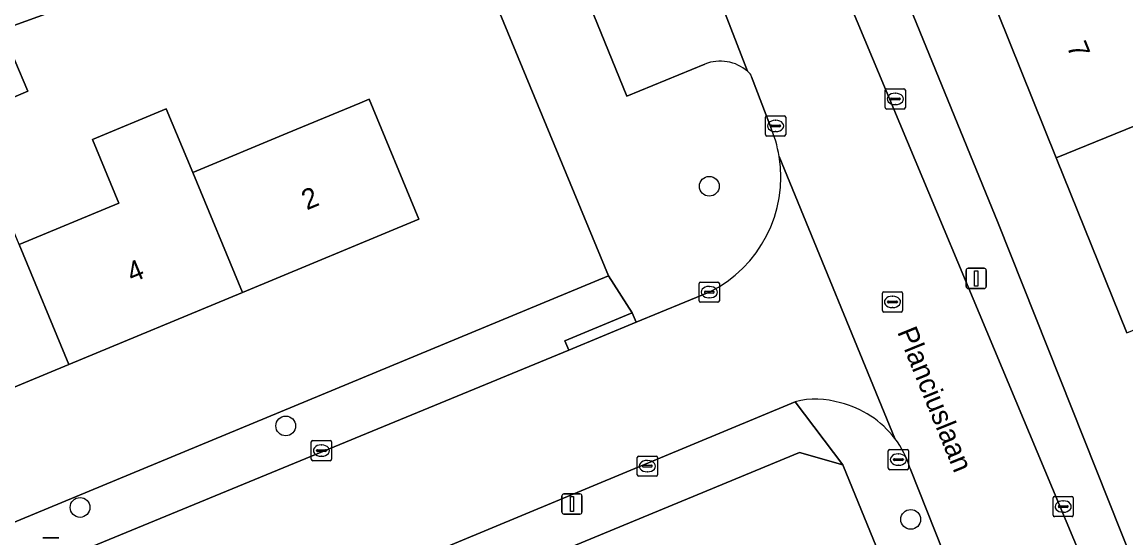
# Model space of a CAD drawing. Extents: x 162989 to 165008, y 383432 to 384338.
# Drawn here: x 163944.5 to 163999, y 383932.8 to 383958.3 of the extents above; entities that cross this region are included whole.
import ezdxf

# ---------------------------------------------------------------- set-up
doc = ezdxf.new("R2010")
doc.units = 0
for name, color, linetype in [('IMGEO_Boom', 7, 'Continuous'), ('IMGEO_Erf', 7, 'Continuous'), ('IMGEO_Kolk', 7, 'Continuous'), ('IMGEO_Lichtmast', 7, 'Continuous'), ('IMGEO_Openbare_ruimte_label', 7, 'Continuous'), ('IMGEO_Pand', 7, 'Continuous'), ('IMGEO_Pand_nummerreeks', 7, 'Continuous'), ('IMGEO_Parkeervlak_open', 7, 'Continuous'), ('IMGEO_Rijbaan_lokaal_open', 7, 'Continuous'), ('IMGEO_Rioolput', 7, 'Continuous'), ('IMGEO_Voetpad_open', 7, 'Continuous')]:
    doc.layers.add(name, color=color, linetype=linetype)

msp = doc.modelspace()

# ---------------------------------------------------------------- linework, layer by layer
at = {"layer": 'IMGEO_Boom'}
for centre in [(163978.454, 383950.22), (163957.533, 383938.38), (163947.375, 383934.353), (163988.4, 383933.763)]:
    msp.add_circle(centre, 0.489, dxfattribs=at)
at = {"layer": 'IMGEO_Erf'}
for points in [[(164010.946, 383957.486), (164008.471, 383963.556), (164005.594, 383962.354), (164004.521, 383965.043), (164004.335, 383965.509), (164003.268, 383968.063), (164003.313, 383968.081), (164006.143, 383969.263), (164002.248, 383978.813), (163983.442, 383971.144), (163992.717, 383948.402), (164000, 383930.097), (164014.027, 383895.881)], [(163919.451, 383923.393), (163973.469, 383945.794), (163967.521, 383960.227), (163966, 383963.919), (163965.077, 383966.272), (163959.293, 383963.812), (163958.135, 383963.346), (163959.244, 383960.56), (163956.474, 383959.459), (163955.366, 383962.246), (163943.505, 383957.955), (163944.802, 383954.917), (163941.94, 383953.696)], [(163999.069, 383942.984), (163995.592, 383951.626), (163992.125, 383960.244)], [(163944.361, 383947.342), (163949.293, 383949.389), (163947.987, 383952.532), (163951.635, 383954.046), (163952.942, 383950.9), (163957.611, 383952.839), (163961.194, 383954.327), (163961.655, 383954.518), (163964.113, 383948.598), (163955.401, 383944.98), (163946.821, 383941.418), (163938.242, 383937.855)], [(163990.031, 383924.252), (163985.056, 383936.458), (163982.902, 383937.067), (163965.841, 383930.006)]]:
    msp.add_lwpolyline(points, dxfattribs=at)
at = {"layer": 'IMGEO_Kolk'}
for p, q in [((163987.14, 383954.11), (163987.14, 383954.962)), ((163987.215, 383955.036), (163988.067, 383955.036)), ((163987.628, 383954.816), (163987.653, 383954.816)), ((163988.141, 383954.962), (163988.141, 383954.11)), ((163987.399, 383954.53), (163987.399, 383954.542)), ((163987.837, 383954.493), (163987.439, 383954.493)), ((163987.442, 383954.579), (163987.84, 383954.579)), ((163987.651, 383954.256), (163987.626, 383954.256)), ((163987.883, 383954.542), (163987.883, 383954.53)), ((163981.301, 383953.7), (163982.153, 383953.7)), ((163988.067, 383954.036), (163987.215, 383954.036)), ((163981.226, 383952.774), (163981.226, 383953.626)), ((163981.485, 383953.194), (163981.485, 383953.206)), ((163981.923, 383953.157), (163981.525, 383953.157)), ((163981.528, 383953.243), (163981.926, 383953.243)), ((163981.714, 383953.48), (163981.739, 383953.48)), ((163981.969, 383953.206), (163981.969, 383953.194)), ((163982.227, 383953.626), (163982.227, 383952.774)), ((163982.153, 383952.7), (163981.301, 383952.7)), ((163981.737, 383952.92), (163981.712, 383952.92)), ((163978.027, 383945.49), (163978.879, 383945.49)), ((163977.952, 383944.564), (163977.952, 383945.416)), ((163978.211, 383944.984), (163978.211, 383944.996)), ((163978.649, 383944.947), (163978.251, 383944.947)), ((163978.254, 383945.033), (163978.652, 383945.033)), ((163978.44, 383945.27), (163978.465, 383945.27)), ((163978.695, 383944.996), (163978.695, 383944.984)), ((163978.953, 383945.416), (163978.953, 383944.564)), ((163978.879, 383944.49), (163978.027, 383944.49)), ((163978.463, 383944.71), (163978.438, 383944.71)), ((163958.797, 383936.738), (163958.797, 383937.59)), ((163958.872, 383937.664), (163959.724, 383937.664)), ((163959.285, 383937.444), (163959.31, 383937.444)), ((163959.798, 383937.59), (163959.798, 383936.738)), ((163959.056, 383937.158), (163959.056, 383937.17)), ((163959.494, 383937.121), (163959.096, 383937.121)), ((163959.099, 383937.207), (163959.497, 383937.207)), ((163959.308, 383936.884), (163959.283, 383936.884)), ((163959.54, 383937.17), (163959.54, 383937.158)), ((163974.895, 383935.968), (163974.895, 383936.82)), ((163974.97, 383936.894), (163975.822, 383936.894)), ((163975.896, 383936.82), (163975.896, 383935.968)), ((163987.294, 383936.292), (163987.294, 383937.144)), ((163987.369, 383937.218), (163988.221, 383937.218)), ((163987.596, 383936.761), (163987.994, 383936.761)), ((163987.782, 383936.998), (163987.807, 383936.998)), ((163988.295, 383937.144), (163988.295, 383936.292)), ((163959.724, 383936.664), (163958.872, 383936.664)), ((163975.154, 383936.388), (163975.154, 383936.4)), ((163975.592, 383936.351), (163975.194, 383936.351)), ((163975.197, 383936.437), (163975.595, 383936.437)), ((163975.383, 383936.674), (163975.408, 383936.674)), ((163975.638, 383936.4), (163975.638, 383936.388)), ((163988.221, 383936.218), (163987.369, 383936.218)), ((163987.553, 383936.712), (163987.553, 383936.724)), ((163987.991, 383936.675), (163987.593, 383936.675)), ((163987.805, 383936.438), (163987.78, 383936.438)), ((163988.037, 383936.724), (163988.037, 383936.712)), ((163975.822, 383935.894), (163974.97, 383935.894)), ((163975.406, 383936.114), (163975.381, 383936.114)), ((163995.431, 383933.972), (163995.431, 383934.824)), ((163995.506, 383934.898), (163996.358, 383934.898)), ((163995.919, 383934.678), (163995.944, 383934.678)), ((163996.432, 383934.824), (163996.432, 383933.972)), ((163995.69, 383934.392), (163995.69, 383934.404)), ((163996.128, 383934.355), (163995.73, 383934.355)), ((163995.733, 383934.441), (163996.131, 383934.441)), ((163995.942, 383934.118), (163995.917, 383934.118)), ((163996.174, 383934.404), (163996.174, 383934.392)), ((163996.358, 383933.898), (163995.506, 383933.898))]:
    msp.add_line(p, q, dxfattribs=at)
for points in [[(163987.14, 383954.11), (163987.14, 383954.962)], [(163987.215, 383955.036), (163988.067, 383955.036)], [(163988.141, 383954.962), (163988.141, 383954.11)], [(163981.301, 383953.7), (163982.153, 383953.7)], [(163988.067, 383954.036), (163987.215, 383954.036)], [(163981.226, 383952.774), (163981.226, 383953.626)], [(163982.227, 383953.626), (163982.227, 383952.774)], [(163982.153, 383952.7), (163981.301, 383952.7)], [(163978.027, 383945.49), (163978.879, 383945.49)], [(163977.952, 383944.564), (163977.952, 383945.416)], [(163978.953, 383945.416), (163978.953, 383944.564)], [(163978.879, 383944.49), (163978.027, 383944.49)], [(163958.797, 383936.738), (163958.797, 383937.59)], [(163958.872, 383937.664), (163959.724, 383937.664)], [(163959.798, 383937.59), (163959.798, 383936.738)], [(163974.895, 383935.968), (163974.895, 383936.82)], [(163974.97, 383936.894), (163975.822, 383936.894)], [(163975.896, 383936.82), (163975.896, 383935.968)], [(163987.294, 383936.292), (163987.294, 383937.144)], [(163987.369, 383937.218), (163988.221, 383937.218)], [(163988.295, 383937.144), (163988.295, 383936.292)], [(163959.724, 383936.664), (163958.872, 383936.664)], [(163988.221, 383936.218), (163987.369, 383936.218)], [(163975.822, 383935.894), (163974.97, 383935.894)], [(163995.431, 383933.972), (163995.431, 383934.824)], [(163995.506, 383934.898), (163996.358, 383934.898)], [(163996.432, 383934.824), (163996.432, 383933.972)], [(163996.358, 383933.898), (163995.506, 383933.898)]]:
    msp.add_lwpolyline(points, dxfattribs=at)
for centre, radius, start, end in [((163987.217, 383954.96), 0.0765, 91.552, 178.448), ((163987.217, 383954.96), 0.0765, 91.552, 178.448), ((163988.065, 383954.96), 0.0765, 1.552, 88.448), ((163988.065, 383954.96), 0.0765, 1.552, 88.448), ((163987.439, 383954.539), 0.0403, 85.8775, 175.7526), ((163987.436, 383954.529), 0.0366, 178.938, 274.7102), ((163987.84, 383954.536), 0.043, 264.8664, 352.4533), ((163987.844, 383954.541), 0.0386, 1.7309, 96.639), ((163981.303, 383953.624), 0.0765, 91.552, 178.448), ((163981.303, 383953.624), 0.0765, 91.552, 178.448), ((163982.151, 383953.624), 0.0765, 1.552, 88.448), ((163982.151, 383953.624), 0.0765, 1.552, 88.448), ((163987.217, 383954.112), 0.0765, 181.552, 268.448), ((163987.217, 383954.112), 0.0765, 181.552, 268.448), ((163988.065, 383954.112), 0.0765, 271.552, 358.448), ((163988.065, 383954.112), 0.0765, 271.552, 358.448), ((163981.525, 383953.203), 0.0403, 85.8775, 175.7526), ((163981.522, 383953.193), 0.0366, 178.938, 274.7102), ((163981.926, 383953.2), 0.043, 264.8664, 352.4533), ((163981.93, 383953.205), 0.0386, 1.7309, 96.639), ((163981.303, 383952.776), 0.0765, 181.552, 268.448), ((163981.303, 383952.776), 0.0765, 181.552, 268.448), ((163982.151, 383952.776), 0.0765, 271.552, 358.448), ((163982.151, 383952.776), 0.0765, 271.552, 358.448), ((163978.029, 383945.414), 0.0765, 91.552, 178.448), ((163978.029, 383945.414), 0.0765, 91.552, 178.448), ((163978.877, 383945.414), 0.0765, 1.552, 88.448), ((163978.877, 383945.414), 0.0765, 1.552, 88.448), ((163978.251, 383944.993), 0.0403, 85.8775, 175.7526), ((163978.248, 383944.983), 0.0366, 178.938, 274.7102), ((163978.652, 383944.99), 0.043, 264.8664, 352.4533), ((163978.656, 383944.995), 0.0386, 1.7309, 96.639), ((163978.029, 383944.566), 0.0765, 181.552, 268.448), ((163978.029, 383944.566), 0.0765, 181.552, 268.448), ((163978.877, 383944.566), 0.0765, 271.552, 358.448), ((163978.877, 383944.566), 0.0765, 271.552, 358.448), ((163958.874, 383937.588), 0.0765, 91.552, 178.448), ((163958.874, 383937.588), 0.0765, 91.552, 178.448), ((163959.722, 383937.588), 0.0765, 1.552, 88.448), ((163959.722, 383937.588), 0.0765, 1.552, 88.448), ((163958.874, 383936.74), 0.0765, 181.552, 268.448), ((163958.874, 383936.74), 0.0765, 181.552, 268.448), ((163959.096, 383937.167), 0.0403, 85.8775, 175.7526), ((163959.093, 383937.157), 0.0366, 178.938, 274.7102), ((163959.497, 383937.164), 0.043, 264.8664, 352.4533), ((163959.501, 383937.169), 0.0386, 1.7309, 96.639), ((163959.722, 383936.74), 0.0765, 271.552, 358.448), ((163959.722, 383936.74), 0.0765, 271.552, 358.448), ((163974.972, 383936.818), 0.0765, 91.552, 178.448), ((163974.972, 383936.818), 0.0765, 91.552, 178.448), ((163975.82, 383936.818), 0.0765, 1.552, 88.448), ((163975.82, 383936.818), 0.0765, 1.552, 88.448), ((163987.371, 383937.142), 0.0765, 91.552, 178.448), ((163987.371, 383937.142), 0.0765, 91.552, 178.448), ((163987.593, 383936.721), 0.0403, 85.8775, 175.7526), ((163987.998, 383936.723), 0.0386, 1.7309, 96.639), ((163988.219, 383937.142), 0.0765, 1.552, 88.448), ((163988.219, 383937.142), 0.0765, 1.552, 88.448), ((163975.194, 383936.397), 0.0403, 85.8775, 175.7526), ((163975.191, 383936.387), 0.0366, 178.938, 274.7102), ((163975.595, 383936.394), 0.043, 264.8664, 352.4533), ((163975.599, 383936.399), 0.0386, 1.7309, 96.639), ((163987.371, 383936.294), 0.0765, 181.552, 268.448), ((163987.371, 383936.294), 0.0765, 181.552, 268.448), ((163987.59, 383936.711), 0.0366, 178.938, 274.7102), ((163987.994, 383936.718), 0.043, 264.8664, 352.4533), ((163988.219, 383936.294), 0.0765, 271.552, 358.448), ((163988.219, 383936.294), 0.0765, 271.552, 358.448), ((163974.972, 383935.97), 0.0765, 181.552, 268.448), ((163974.972, 383935.97), 0.0765, 181.552, 268.448), ((163975.82, 383935.97), 0.0765, 271.552, 358.448), ((163975.82, 383935.97), 0.0765, 271.552, 358.448), ((163995.508, 383934.822), 0.0765, 91.552, 178.448), ((163995.508, 383934.822), 0.0765, 91.552, 178.448), ((163996.356, 383934.822), 0.0765, 1.552, 88.448), ((163996.356, 383934.822), 0.0765, 1.552, 88.448), ((163995.73, 383934.401), 0.0403, 85.8775, 175.7526), ((163995.727, 383934.391), 0.0366, 178.938, 274.7102), ((163996.131, 383934.398), 0.043, 264.8664, 352.4533), ((163996.135, 383934.403), 0.0386, 1.7309, 96.639), ((163995.508, 383933.974), 0.0765, 181.552, 268.448), ((163995.508, 383933.974), 0.0765, 181.552, 268.448), ((163996.356, 383933.974), 0.0765, 271.552, 358.448), ((163996.356, 383933.974), 0.0765, 271.552, 358.448)]:
    msp.add_arc(centre, radius, start, end, dxfattribs=at)
for centre, major_axis, ratio, start_param, end_param in [((163987.627, 383954.536), (-0.387, 0.002), 0.722429, 4.712389, 7.853982), ((163987.652, 383954.536), (-0.39, 0.002), 0.717154, 1.570796, 4.712389), ((163981.713, 383953.2), (-0.387, 0.002), 0.722429, 4.712389, 7.853982), ((163981.738, 383953.2), (-0.39, 0.002), 0.717154, 1.570796, 4.712389), ((163978.439, 383944.99), (-0.387, 0.002), 0.722429, 4.712389, 7.853982), ((163978.464, 383944.99), (-0.39, 0.002), 0.717154, 1.570796, 4.712389), ((163959.284, 383937.164), (-0.387, 0.002), 0.722429, 4.712389, 7.853982), ((163959.309, 383937.164), (-0.39, 0.002), 0.717154, 1.570796, 4.712389), ((163987.781, 383936.718), (-0.387, 0.002), 0.722429, 4.712389, 7.853982), ((163987.806, 383936.718), (-0.39, 0.002), 0.717154, 1.570796, 4.712389), ((163975.382, 383936.394), (-0.387, 0.002), 0.722429, 4.712389, 7.853982), ((163975.407, 383936.394), (-0.39, 0.002), 0.717154, 1.570796, 4.712389), ((163995.918, 383934.398), (-0.387, 0.002), 0.722429, 4.712389, 7.853982), ((163995.943, 383934.398), (-0.39, 0.002), 0.717154, 1.570796, 4.712389)]:
    msp.add_ellipse(centre, major_axis=major_axis, ratio=ratio, start_param=start_param, end_param=end_param, dxfattribs=at)
at = {"layer": 'IMGEO_Lichtmast'}
for p, q in [((163991.14, 383945.267), (163991.14, 383946.067)), ((163991.14, 383946.067), (163991.14, 383945.267)), ((163991.24, 383946.167), (163992.03, 383946.167)), ((163992.03, 383946.167), (163991.24, 383946.167)), ((163992.13, 383946.067), (163992.13, 383945.267)), ((163992.13, 383945.267), (163992.13, 383946.067)), ((163992.03, 383945.167), (163991.24, 383945.167)), ((163991.24, 383945.167), (163992.03, 383945.167)), ((163971.176, 383934.123), (163971.176, 383934.923)), ((163971.176, 383934.923), (163971.176, 383934.123)), ((163971.276, 383935.023), (163972.066, 383935.023)), ((163972.066, 383935.023), (163971.276, 383935.023)), ((163972.166, 383934.923), (163972.166, 383934.123)), ((163972.166, 383934.123), (163972.166, 383934.923)), ((163972.066, 383934.023), (163971.276, 383934.023)), ((163971.276, 383934.023), (163972.066, 383934.023)), ((163945.534, 383932.848), (163946.324, 383932.848)), ((163946.324, 383932.848), (163945.534, 383932.848))]:
    msp.add_line(p, q, dxfattribs=at)
for points in [[(163991.56, 383946.042), (163991.71, 383946.042), (163991.71, 383945.292), (163991.56, 383945.292), (163991.56, 383946.042)], [(163971.596, 383934.898), (163971.746, 383934.898), (163971.746, 383934.148), (163971.596, 383934.148), (163971.596, 383934.898)]]:
    msp.add_lwpolyline(points, dxfattribs=at)
for centre, start, end in [((163991.24, 383946.067), 90, 180), ((163991.24, 383946.067), 90, 180), ((163992.03, 383946.067), 0, 90), ((163992.03, 383946.067), 360, 90), ((163991.24, 383945.267), 180, 270), ((163991.24, 383945.267), 180, 270), ((163992.03, 383945.267), 270, 0), ((163992.03, 383945.267), 270, 0), ((163971.276, 383934.923), 90, 180), ((163971.276, 383934.923), 90, 180), ((163972.066, 383934.923), 0, 90), ((163972.066, 383934.923), 360, 90), ((163971.276, 383934.123), 180, 270), ((163971.276, 383934.123), 180, 270), ((163972.066, 383934.123), 270, 0), ((163972.066, 383934.123), 270, 0)]:
    msp.add_arc(centre, 0.1, start, end, dxfattribs=at)
at = {"layer": 'IMGEO_Pand'}
for points in [[(163995.592, 383951.626), (164000, 383953.416), (164001.781, 383954.086), (164000, 383958.474), (163998.269, 383962.74), (163992.125, 383960.244)], [(163941.94, 383953.696), (163944.802, 383954.917), (163943.505, 383957.955), (163940.794, 383956.799)], [(163961.655, 383954.518), (163961.194, 383954.327), (163957.611, 383952.839), (163952.942, 383950.9), (163955.401, 383944.98), (163964.113, 383948.598)], [(163944.361, 383947.342), (163946.821, 383941.418), (163955.401, 383944.98), (163952.942, 383950.9), (163951.635, 383954.046), (163947.987, 383952.532), (163949.293, 383949.389)], [(164005.265, 383945.5), (164001.781, 383954.086), (164000, 383953.416), (163995.592, 383951.626), (163999.069, 383942.984), (164000, 383943.362)], [(163934.921, 383945.85), (163938.242, 383937.855), (163946.821, 383941.418), (163944.361, 383947.342), (163943.055, 383950.486), (163934.549, 383946.958)]]:
    msp.add_lwpolyline(points, close=True, dxfattribs=at)
at = {"layer": 'IMGEO_Parkeervlak_open'}
for points in [[(163975.594, 383968.151), (163969.852, 383965.809), (163974.384, 383954.668), (163978.235, 383956.26)], [(163980.343, 383955.902), (163975.594, 383968.151)]]:
    msp.add_lwpolyline(points, dxfattribs=at)
msp.add_arc((163978.991, 383954.324), 2.078, 49.4022, 111.3207, dxfattribs=at)
at = {"layer": 'IMGEO_Rijbaan_lokaal_open'}
for points in [[(163980.791, 383970.272), (163979.808, 383969.871), (163976.327, 383968.45), (163975.594, 383968.151), (163980.343, 383955.902)], [(163988.382, 383936.273), (164000, 383906.981), (164006.644, 383891.352), (164012.318, 383893.596), (164004.63, 383912.46), (164000, 383924.312), (163980.791, 383970.272)], [(163943.505, 383957.955), (163955.366, 383962.246), (163958.135, 383963.346), (163959.293, 383963.812), (163965.077, 383966.272), (163964.052, 383968.886), (163956.567, 383965.727), (163953.774, 383964.575), (163951.556, 383963.682), (163948.768, 383962.537), (163945.98, 383961.392), (163941.55, 383959.585)], [(163980.544, 383955.621), (163981.471, 383953.174)], [(163981.904, 383951.691), (163987.618, 383937.76)], [(163987.618, 383937.76), (163981.904, 383951.691)], [(163978.45, 383944.988), (163974.838, 383943.5), (163971.509, 383942.128), (163921.411, 383921.486), (163912.068, 383917.637), (163890.075, 383908.575), (163892.626, 383902.3), (163892.691, 383902.14), (163982.692, 383939.577)]]:
    msp.add_lwpolyline(points, dxfattribs=at)
for centre, radius, start, end in [((163980.121, 383955.531), 0.432, 12.0259, 59.1266), ((163975.676, 383950.677), 6.31, 9.2448, 23.3082), ((163975.654, 383950.67), 6.333, 296.2027, 9.2739), ((163983.705, 383935.599), 4.105, 72.6461, 104.2811), ((163983.804, 383934.86), 4.791, 37.2532, 76.4254), ((163983.783, 383934.85), 4.814, 17.1943, 37.1926)]:
    msp.add_arc(centre, radius, start, end, dxfattribs=at)
at = {"layer": 'IMGEO_Rioolput'}
for p, q in [((163987, 383944.081), (163987, 383944.933)), ((163987.075, 383945.007), (163987.927, 383945.007)), ((163988.001, 383944.933), (163988.001, 383944.081)), ((163987.259, 383944.501), (163987.259, 383944.513)), ((163987.697, 383944.464), (163987.299, 383944.464)), ((163987.302, 383944.55), (163987.7, 383944.55)), ((163987.488, 383944.787), (163987.513, 383944.787)), ((163987.743, 383944.513), (163987.743, 383944.501)), ((163987.927, 383944.007), (163987.075, 383944.007)), ((163987.511, 383944.227), (163987.486, 383944.227))]:
    msp.add_line(p, q, dxfattribs=at)
for points in [[(163987, 383944.081), (163987, 383944.933)], [(163987.075, 383945.007), (163987.927, 383945.007)], [(163988.001, 383944.933), (163988.001, 383944.081)], [(163987.927, 383944.007), (163987.075, 383944.007)]]:
    msp.add_lwpolyline(points, dxfattribs=at)
for centre, radius, start, end in [((163987.077, 383944.931), 0.0765, 91.552, 178.448), ((163987.077, 383944.931), 0.0765, 91.552, 178.448), ((163987.925, 383944.931), 0.0765, 1.552, 88.448), ((163987.925, 383944.931), 0.0765, 1.552, 88.448), ((163987.299, 383944.51), 0.0403, 85.8775, 175.7526), ((163987.296, 383944.5), 0.0366, 178.938, 274.7102), ((163987.7, 383944.507), 0.043, 264.8664, 352.4533), ((163987.704, 383944.512), 0.0386, 1.7309, 96.639), ((163987.077, 383944.083), 0.0765, 181.552, 268.448), ((163987.077, 383944.083), 0.0765, 181.552, 268.448), ((163987.925, 383944.083), 0.0765, 271.552, 358.448), ((163987.925, 383944.083), 0.0765, 271.552, 358.448)]:
    msp.add_arc(centre, radius, start, end, dxfattribs=at)
for centre, major_axis, ratio, start_param, end_param in [((163987.487, 383944.507), (-0.387, 0.002), 0.722429, 4.712389, 7.853982), ((163987.512, 383944.507), (-0.39, 0.002), 0.717154, 1.570796, 4.712389)]:
    msp.add_ellipse(centre, major_axis=major_axis, ratio=ratio, start_param=start_param, end_param=end_param, dxfattribs=at)
at = {"layer": 'IMGEO_Voetpad_open'}
for points in [[(163960.87, 383992.07), (163962.348, 383993.055), (163952.554, 383989.112), (163961.504, 383974.293), (163963.053, 383971.434), (163964.052, 383968.886), (163965.077, 383966.272), (163966, 383963.919), (163967.521, 383960.227), (163973.469, 383945.794), (163974.648, 383943.962), (163974.838, 383943.5), (163978.45, 383944.988)], [(163978.235, 383956.26), (163974.384, 383954.668), (163969.852, 383965.809), (163969.381, 383966.94), (163968.737, 383966.687), (163967.655, 383969.44), (163963.619, 383979.694), (163962.235, 383983.213)], [(163992.717, 383948.402), (163983.442, 383971.144), (163982.952, 383972.345), (163981.487, 383971.769), (163980.367, 383971.287), (163980.791, 383970.272), (164000, 383924.312), (164004.63, 383912.46), (164012.318, 383893.596), (164016.024, 383894.987)], [(163981.471, 383953.174), (163980.544, 383955.621)], [(164014.027, 383895.881), (164000, 383930.097), (163992.717, 383948.402)], [(163982.692, 383939.577), (163985.056, 383936.458), (163990.031, 383924.252), (163996.829, 383908.289), (164000, 383901.361), (164003.968, 383891.854)], [(164003.132, 383889.92), (164006.644, 383891.352), (164000, 383906.981), (163988.382, 383936.273)]]:
    msp.add_lwpolyline(points, dxfattribs=at)
for points in [[(163971.509, 383942.128), (163971.319, 383942.59), (163974.369, 383943.847), (163974.648, 383943.962), (163973.469, 383945.794), (163919.451, 383923.393), (163916.535, 383922.182), (163913.691, 383921.002), (163910.782, 383919.794), (163900.656, 383915.672), (163892.311, 383912.344), (163889.038, 383911.071), (163890.075, 383908.575), (163912.068, 383917.637), (163911.892, 383918.062), (163921.205, 383921.984), (163921.411, 383921.486)], [(163974.838, 383943.5), (163974.648, 383943.962), (163974.369, 383943.847), (163971.319, 383942.59), (163971.509, 383942.128)], [(163964.512, 383929.456), (163965.841, 383930.006), (163982.902, 383937.067), (163985.056, 383936.458), (163982.692, 383939.577), (163892.691, 383902.14), (163893.635, 383900.12)]]:
    msp.add_lwpolyline(points, close=True, dxfattribs=at)
for centre, radius, start, end in [((163978.991, 383954.324), 2.078, 49.4022, 111.3207), ((163980.121, 383955.531), 0.432, 12.0259, 59.1266), ((163975.676, 383950.677), 6.31, 9.2448, 23.3082), ((163975.654, 383950.67), 6.333, 296.2027, 9.2739), ((163983.705, 383935.599), 4.105, 72.6461, 104.2811), ((163983.804, 383934.86), 4.791, 37.2532, 76.4254), ((163983.783, 383934.85), 4.814, 17.1943, 37.1926)]:
    msp.add_arc(centre, radius, start, end, dxfattribs=at)

# ---------------------------------------------------------------- texts
at = {"layer": 'IMGEO_Openbare_ruimte_label'}
msp.add_text('Planciuslaan', height=1, rotation=292.0995, dxfattribs=at).set_placement((163987.719, 383943.029))
at = {"layer": 'IMGEO_Pand_nummerreeks'}
for s, rotation, p in [('7', 291.9151, (163996.092, 383957.136)), ('2', 22.5516, (163958.574, 383949.026)), ('4', 22.5504, (163949.943, 383945.442))]:
    msp.add_text(s, height=1, rotation=rotation, dxfattribs=at).set_placement(p)

doc.saveas('drawing.dxf')
